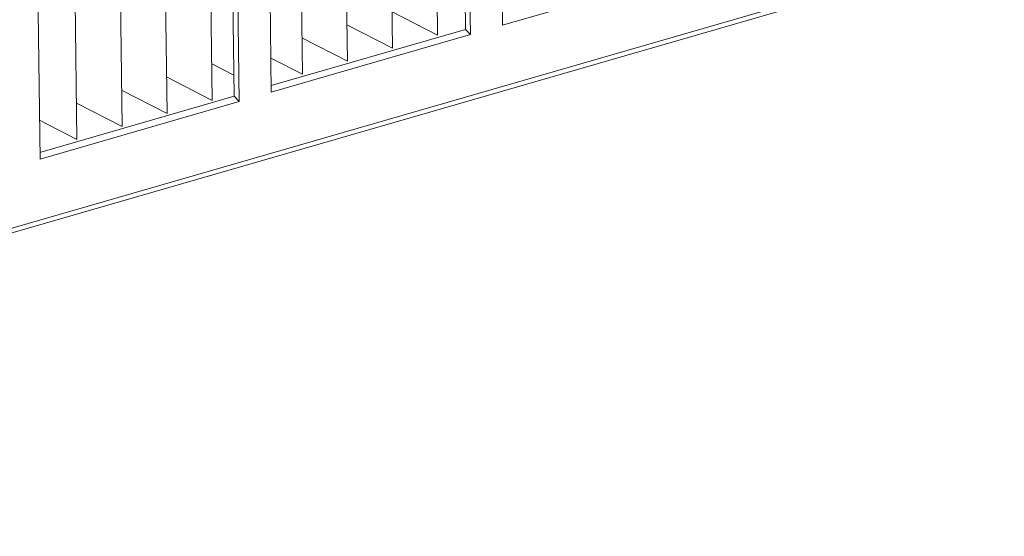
# Model space of a CAD drawing. Header units: millimetres. Extents: x 3925 to 5043, y -86 to 778.
# Tile 294 of 439: x 4864 to 4898, y 317 to 334. Entities that reach past the tile are written whole.
import ezdxf

# ---------------------------------------------------------------- set-up
doc = ezdxf.new("R2010")
doc.units = ezdxf.units.MM
doc.header["$LTSCALE"] = 46.255
doc.layers.add('H30K-DUST-FIDXF_CONTINUOUS_LINE', color=7, linetype='CONTINUOUS')
doc.layers.add('H30K-FOG-FILDXF_CONTINUOUS_LINE', color=7, linetype='CONTINUOUS')

msp = doc.modelspace()

# ---------------------------------------------------------------- linework, layer by layer
at = {"layer": 'H30K-DUST-FIDXF_CONTINUOUS_LINE', "color": 7, "linetype": 'Continuous', "lineweight": 0}
for p, q in [((4878.3679, 338.6459), (4878.4282, 333.8863)), ((4876.8117, 338.1961), (4876.8719, 333.4362)), ((4875.2551, 337.7462), (4875.3154, 332.986)), ((4873.6983, 337.2962), (4873.7586, 332.5357)), ((4870.5837, 336.396), (4870.644, 331.6349)), ((4869.026, 335.9458), (4869.0863, 331.1844)), ((4867.468, 335.4954), (4867.5283, 330.7337)), ((4865.9097, 335.045), (4865.97, 330.283)), ((4878.4282, 333.8863), (4876.856, 334.6936)), ((4879.3898, 334.0869), (4872.682, 332.1481)), ((4872.682, 332.1481), (4879.3898, 334.0869)), ((4876.8719, 333.4362), (4875.2995, 334.2436)), ((4875.3154, 332.986), (4873.7426, 333.7936)), ((4873.7586, 332.5357), (4872.67, 333.0947)), ((4871.3936, 332.5002), (4870.6281, 332.8932)), ((4870.644, 331.6349), (4869.0704, 332.4429)), ((4869.0863, 331.1844), (4867.5124, 331.9925)), ((4871.4019, 331.7781), (4864.6941, 329.8393)), ((4864.6941, 329.8393), (4871.4019, 331.7781)), ((4867.5283, 330.7337), (4865.954, 331.5421)), ((4865.97, 330.283), (4864.6801, 330.9453))]:
    msp.add_line(p, q, dxfattribs=at)
at = {"layer": 'H30K-FOG-FILDXF_CONTINUOUS_LINE', "color": 7, "linetype": 'Continuous', "lineweight": 0}
for p, q in [((4880.6086, 339.2935), (4880.6728, 334.2266)), ((4879.3907, 334.084), (4879.3294, 338.9238)), ((4879.5634, 333.9059), (4879.4992, 338.9729)), ((4898.0065, 337.1275), (4827.5577, 316.7653)), ((4897.9379, 336.9453), (4827.4891, 316.5831)), ((4872.6207, 336.9848), (4872.6849, 331.9178)), ((4871.4028, 331.7752), (4871.3415, 336.615)), ((4871.5755, 331.5971), (4871.5113, 336.6641)), ((4880.6728, 334.2266), (4887.5513, 336.2147)), ((4864.6328, 334.676), (4864.697, 329.609)), ((4872.682, 332.145), (4879.3907, 334.084)), ((4879.5634, 333.9059), (4879.3907, 334.084)), ((4872.6849, 331.9178), (4879.5634, 333.9059)), ((4864.6941, 329.8362), (4871.4028, 331.7752)), ((4871.5755, 331.5971), (4871.4028, 331.7752)), ((4864.697, 329.609), (4871.5755, 331.5971))]:
    msp.add_line(p, q, dxfattribs=at)

doc.saveas('drawing.dxf')
